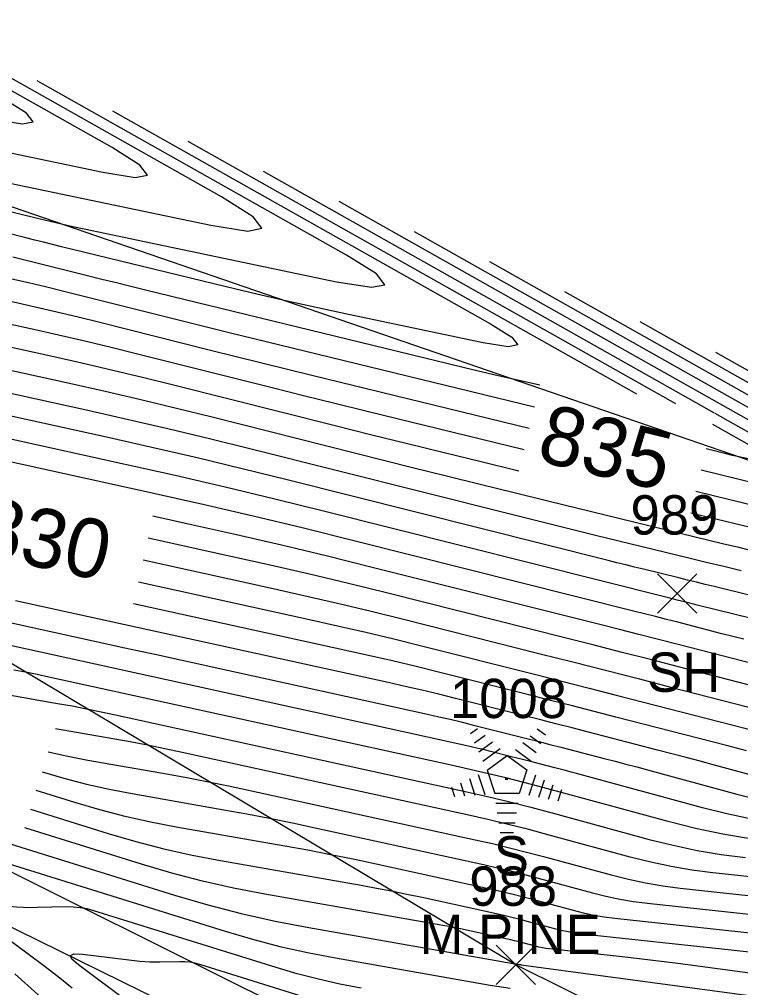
# Model space of a CAD drawing. Extents: x 1650836 to 1652450, y 332578 to 333908.
# Drawn here: x 1651950.15 to 1651986.84, y 332895.25 to 332944.49 of the extents above; entities that cross this region are included whole.
import ezdxf

# ---------------------------------------------------------------- set-up
doc = ezdxf.new("R2010")
doc.units = 0
for name, color, linetype in [('L_A', 7, 'Continuous'), ('L_C', 7, 'Continuous'), ('L_I', 7, 'Continuous'), ('L_TIC', 7, 'Continuous'), ('LAWA', 7, 'Continuous'), ('LELB', 7, 'Continuous'), ('LSOGCMA', 7, 'Continuous'), ('LSOGCMA_T', 7, 'Continuous'), ('LSOGCMI', 7, 'Continuous'), ('LSOGP', 7, 'Continuous'), ('LTC', 7, 'Continuous')]:
    doc.layers.add(name, color=color, linetype=linetype)

msp = doc.modelspace()

# ---------------------------------------------------------------- linework, layer by layer
at = {"layer": 'L_TIC'}
for points in [[(1651982.612, 332914.294), (1651984.612, 332916.294)], [(1651984.612, 332914.294), (1651982.612, 332916.294)], [(1651974.403, 332895.414), (1651976.403, 332897.414)], [(1651976.403, 332895.414), (1651974.403, 332897.414)]]:
    msp.add_lwpolyline(points, dxfattribs=at)
at = {"layer": 'LAWA'}
msp.add_lwpolyline([(1652029.035, 332873.993), (1652029.332, 332877.691), (1652041.456, 332881.438), (1652043.799, 332892.048), (1652028.411, 332887.059), (1652010.628, 332879.467), (1652005.763, 332881.337), (1651975.403, 332896.414), (1651937.407, 332919.099), (1651902.904, 332934.281), (1651873.829, 332953.989)], dxfattribs=at)
at = {"layer": 'LELB'}
for points in [[(1652004.611, 332876.377), (1652000.575, 332878.245), (1651971.943, 332890.057), (1651931.469, 332910.231), (1651899.444, 332928.179), (1651868.914, 332946.877)], [(1652004.611, 332876.377), (1652004.078, 332874.687), (1651998.585, 332874.498), (1651971.102, 332887.818), (1651930.139, 332907.952), (1651899.336, 332926.423), (1651867.782, 332944.676)]]:
    msp.add_lwpolyline(points, dxfattribs=at)
at = {"layer": 'LSOGCMA'}
for points in [[(1651976.087, 332923.688), (1651965.103, 332926.363), (1651963.796, 332926.683), (1651962.491, 332927.004), (1651961.186, 332927.329), (1651959.881, 332927.655), (1651954.248, 332929.072), (1651953.151, 332929.343), (1651952.052, 332929.606), (1651950.952, 332929.861), (1651949.849, 332930.108), (1651945.435, 332931.078), (1651944.335, 332931.332), (1651943.24, 332931.608), (1651942.151, 332931.905), (1651941.068, 332932.225), (1651931.75, 332935.076), (1651929.839, 332935.669), (1651927.933, 332936.277), (1651926.032, 332936.9), (1651924.136, 332937.539), (1651911.612, 332941.814)], [(1651966.395, 332935.241), (1651985.492, 332924.486)], [(1651985.538, 332924.46), (1651992.838, 332920.349), (1651992.909, 332920.295), (1651992.935, 332920.238), (1651992.917, 332920.178), (1651992.856, 332920.115), (1651992.52, 332919.854), (1651992.435, 332919.8), (1651992.344, 332919.769), (1651992.249, 332919.761), (1651992.149, 332919.775), (1651991.74, 332919.876), (1651991.637, 332919.901), (1651991.535, 332919.927), (1651991.433, 332919.952), (1651991.33, 332919.977), (1651984.832, 332921.559)], [(1651956.451, 332917), (1651962.913, 332915.579), (1651964.628, 332915.195), (1651966.339, 332914.798), (1651968.048, 332914.389), (1651969.753, 332913.967), (1651976.651, 332912.233), (1651978.314, 332911.814), (1651979.976, 332911.391), (1651981.638, 332910.967), (1651983.299, 332910.539), (1651993.137, 332908)], [(1651951.309, 332906.224), (1651952.421, 332905.897), (1651953.566, 332905.6), (1651954.719, 332905.34), (1651955.882, 332905.117), (1651960.55, 332904.298), (1651961.716, 332904.087), (1651962.879, 332903.864), (1651964.04, 332903.629), (1651965.198, 332903.382), (1651973.755, 332901.507), (1651974.453, 332901.35), (1651975.149, 332901.183), (1651975.843, 332901.008), (1651976.535, 332900.824), (1651979.299, 332900.072), (1651979.992, 332899.898), (1651980.691, 332899.751), (1651981.395, 332899.633), (1651982.104, 332899.542), (1652000.106, 332897.594)]]:
    msp.add_lwpolyline(points, dxfattribs=at)
at = {"layer": 'LSOGCMI'}
for points in [[(1651913.802, 332949.299), (1651914.868, 332948.954), (1651915.931, 332948.598), (1651920.172, 332947.15), (1651921.234, 332946.792), (1651922.299, 332946.443), (1651923.366, 332946.102), (1651924.436, 332945.77), (1651933.501, 332942.997), (1651935.374, 332942.447), (1651937.259, 332941.939), (1651939.154, 332941.474), (1651941.061, 332941.052), (1651948.922, 332939.403), (1651950.319, 332939.182), (1651950.852, 332939.287), (1651950.52, 332939.716), (1651949.323, 332940.471), (1651939.55, 332945.975)], [(1651914.369, 332947.944), (1651915.617, 332947.525), (1651920.604, 332945.823), (1651921.852, 332945.402), (1651923.104, 332944.992), (1651924.359, 332944.591), (1651925.617, 332944.201), (1651936.274, 332940.94), (1651938.476, 332940.294), (1651940.691, 332939.697), (1651942.92, 332939.15), (1651945.161, 332938.654), (1651954.403, 332936.716), (1651956.046, 332936.456), (1651956.672, 332936.578), (1651956.282, 332937.083), (1651954.875, 332937.971), (1651943.385, 332944.441)], [(1651913.869, 332946.934), (1651915.304, 332946.452), (1651921.036, 332944.496), (1651922.471, 332944.012), (1651923.909, 332943.541), (1651925.352, 332943.08), (1651926.798, 332942.632), (1651939.046, 332938.884), (1651941.578, 332938.141), (1651944.124, 332937.455), (1651946.685, 332936.826), (1651949.261, 332936.256), (1651959.884, 332934.028), (1651961.772, 332933.73), (1651962.492, 332933.87), (1651962.043, 332934.451), (1651960.426, 332935.47), (1651947.22, 332942.908)], [(1651976.352, 332924.774), (1651960.832, 332928.553), (1651959.811, 332928.803), (1651958.789, 332929.055), (1651957.768, 332929.308), (1651956.748, 332929.564), (1651952.341, 332930.671), (1651951.484, 332930.884), (1651950.624, 332931.09), (1651949.763, 332931.289), (1651948.901, 332931.482), (1651945.448, 332932.241), (1651944.588, 332932.44), (1651943.731, 332932.655), (1651942.879, 332932.888), (1651942.032, 332933.138), (1651931.27, 332936.431), (1651929.197, 332937.074), (1651927.13, 332937.734), (1651925.068, 332938.41), (1651923.011, 332939.103), (1651912.59, 332942.66)], [(1651948.021, 332935.122), (1651951.139, 332934.363), (1651951.715, 332934.225), (1651952.292, 332934.092), (1651952.87, 332933.963), (1651953.45, 332933.839), (1651966.287, 332931.147), (1651968.068, 332930.866), (1651968.747, 332930.998), (1651968.324, 332931.546), (1651966.799, 332932.508), (1651951.055, 332941.374)], [(1651975.823, 332922.603), (1651969.373, 332924.174), (1651967.782, 332924.562), (1651966.192, 332924.954), (1651964.603, 332925.349), (1651963.014, 332925.747), (1651956.154, 332927.472), (1651954.818, 332927.802), (1651953.48, 332928.123), (1651952.14, 332928.433), (1651950.797, 332928.734), (1651945.422, 332929.916), (1651944.082, 332930.225), (1651942.749, 332930.56), (1651941.423, 332930.923), (1651940.103, 332931.312), (1651932.229, 332933.721), (1651930.481, 332934.264), (1651928.737, 332934.82), (1651926.997, 332935.391), (1651925.262, 332935.975), (1651910.635, 332940.968)], [(1651975.559, 332921.517), (1651973.643, 332921.984), (1651971.768, 332922.442), (1651969.894, 332922.904), (1651968.02, 332923.37), (1651966.148, 332923.839), (1651958.06, 332925.872), (1651956.486, 332926.261), (1651954.908, 332926.639), (1651953.328, 332927.005), (1651951.746, 332927.359), (1651945.409, 332928.753), (1651943.829, 332929.117), (1651942.258, 332929.513), (1651940.694, 332929.94), (1651939.139, 332930.399), (1651932.709, 332932.366), (1651931.123, 332932.858), (1651929.54, 332933.363), (1651927.962, 332933.881), (1651926.387, 332934.411), (1651909.657, 332940.122)], [(1651954.89, 332939.841), (1651974.116, 332929.014), (1651975.203, 332928.328), (1651975.505, 332927.938), (1651975.021, 332927.843), (1651973.751, 332928.044), (1651966.898, 332929.481), (1651965.339, 332929.815), (1651963.783, 332930.16), (1651962.23, 332930.519), (1651960.68, 332930.89), (1651952.292, 332932.932), (1651951.839, 332933.043), (1651951.386, 332933.155), (1651950.934, 332933.267), (1651950.482, 332933.38), (1651948.529, 332933.871)], [(1651908.679, 332939.276), (1651927.513, 332932.848), (1651928.926, 332932.371), (1651930.343, 332931.907), (1651931.764, 332931.453), (1651933.189, 332931.011), (1651938.895, 332929.265), (1651940.325, 332928.843), (1651941.763, 332928.451), (1651943.208, 332928.087), (1651944.661, 332927.752), (1651952.694, 332925.985), (1651954.517, 332925.577), (1651956.336, 332925.156), (1651958.153, 332924.721), (1651959.966, 332924.272), (1651970.155, 332921.71), (1651971.875, 332921.28), (1651973.595, 332920.853), (1651975.316, 332920.428), (1651977.037, 332920.008), (1651985.985, 332917.829), (1651986.678, 332917.66), (1651987.37, 332917.49)], [(1651958.725, 332938.307), (1651981.434, 332925.519), (1651981.549, 332925.446)], [(1651962.56, 332936.774), (1651983.533, 332924.963)], [(1651987.01, 332912.964), (1651986.448, 332913.106), (1651985.886, 332913.251), (1651983.64, 332913.83), (1651983.079, 332913.975), (1651982.517, 332914.118), (1651981.955, 332914.261), (1651981.392, 332914.403), (1651967.173, 332917.978), (1651964.614, 332918.611), (1651962.05, 332919.225), (1651959.481, 332919.82), (1651956.908, 332920.396), (1651941.361, 332923.815), (1651940.569, 332923.997), (1651939.781, 332924.196), (1651938.997, 332924.41), (1651938.218, 332924.64), (1651935.108, 332925.591), (1651934.332, 332925.832), (1651933.557, 332926.079), (1651932.785, 332926.333), (1651932.014, 332926.592), (1651904.767, 332935.893)], [(1651970.231, 332933.707), (1651993.953, 332920.348), (1651994.158, 332920.191), (1651994.235, 332920.025), (1651994.184, 332919.849), (1651994.004, 332919.664), (1651993.024, 332918.902), (1651992.774, 332918.746), (1651992.51, 332918.655), (1651992.232, 332918.631), (1651991.94, 332918.672), (1651990.744, 332918.967), (1651990.446, 332919.041), (1651990.147, 332919.114), (1651989.848, 332919.188), (1651989.548, 332919.261), (1651984.567, 332920.474)], [(1651949.816, 332932.424), (1651950.435, 332932.271), (1651953.615, 332931.472), (1651954.351, 332931.288), (1651955.088, 332931.105), (1651955.825, 332930.923), (1651956.562, 332930.743), (1651973.296, 332926.668), (1651974.282, 332926.432), (1651975.269, 332926.204), (1651976.258, 332925.984), (1651976.627, 332925.905)], [(1651974.066, 332932.174), (1651995.067, 332920.346), (1651995.408, 332920.087), (1651995.535, 332919.811), (1651995.45, 332919.52), (1651995.151, 332919.213), (1651993.527, 332917.95), (1651993.112, 332917.691), (1651992.675, 332917.541), (1651992.214, 332917.5), (1651991.731, 332917.568), (1651989.749, 332918.058), (1651989.254, 332918.181), (1651988.758, 332918.302), (1651988.263, 332918.424), (1651987.767, 332918.545), (1651984.303, 332919.388)], [(1651996.182, 332920.345), (1651977.901, 332930.64)], [(1651997.296, 332920.344), (1651981.736, 332929.107)], [(1651985.571, 332927.573), (1651998.411, 332920.342)], [(1651943.836, 332926.768), (1651953.642, 332924.611), (1651955.705, 332924.149), (1651957.765, 332923.672), (1651959.82, 332923.18), (1651961.872, 332922.672), (1651975.127, 332919.34), (1651976.211, 332919.069), (1651977.296, 332918.799), (1651978.381, 332918.532), (1651979.466, 332918.266), (1651984.203, 332917.113), (1651985.092, 332916.896), (1651985.981, 332916.678), (1651986.87, 332916.46)], [(1651991.103, 332914.259), (1651985.492, 332915.646), (1651985.043, 332915.757), (1651984.593, 332915.867), (1651984.144, 332915.977), (1651983.694, 332916.087), (1651981.895, 332916.525), (1651981.446, 332916.635), (1651980.996, 332916.746), (1651980.547, 332916.857), (1651980.098, 332916.97), (1651963.779, 332921.072), (1651961.488, 332921.639), (1651959.193, 332922.189), (1651956.894, 332922.721), (1651954.591, 332923.237), (1651943.011, 332925.783)], [(1651991.188, 332913.083), (1651984.637, 332914.702), (1651984.51, 332914.734), (1651984.382, 332914.766), (1651984.255, 332914.798), (1651984.128, 332914.831), (1651983.618, 332914.962), (1651983.491, 332914.995), (1651983.364, 332915.028), (1651983.236, 332915.06), (1651983.109, 332915.092), (1651965.685, 332919.472), (1651963.155, 332920.098), (1651960.621, 332920.705), (1651958.082, 332921.294), (1651955.539, 332921.863), (1651942.186, 332924.799)], [(1651985.404, 332923.909), (1651988.751, 332922.024), (1651988.961, 332921.892), (1651989.02, 332921.816), (1651988.926, 332921.798), (1651988.681, 332921.837), (1651987.396, 332922.106), (1651987.075, 332922.175), (1651986.754, 332922.246), (1651986.434, 332922.32), (1651986.115, 332922.396), (1651985.096, 332922.645)], [(1651988.592, 332911.426), (1651983.662, 332912.698), (1651982.666, 332912.955), (1651981.67, 332913.209), (1651980.673, 332913.462), (1651979.676, 332913.714), (1651968.033, 332916.641), (1651965.758, 332917.204), (1651963.479, 332917.75), (1651961.197, 332918.278), (1651958.91, 332918.79), (1651956.94, 332919.223)], [(1651991.828, 332909.464), (1651983.684, 332911.566), (1651982.254, 332911.934), (1651980.823, 332912.3), (1651979.392, 332912.663), (1651977.96, 332913.025), (1651968.893, 332915.304), (1651966.903, 332915.796), (1651964.909, 332916.274), (1651962.912, 332916.737), (1651960.911, 332917.184), (1651956.696, 332918.111)], [(1651956.207, 332915.888), (1651964.915, 332913.973), (1651966.343, 332913.653), (1651967.769, 332913.323), (1651969.193, 332912.982), (1651970.613, 332912.63), (1651976.359, 332911.186), (1651977.745, 332910.836), (1651979.13, 332910.485), (1651980.514, 332910.131), (1651981.898, 332909.775), (1651989.632, 332907.779)], [(1651988.397, 332905.783), (1651985.512, 332906.569), (1651984.791, 332906.764), (1651984.068, 332906.957), (1651983.346, 332907.147), (1651982.622, 332907.335), (1651979.096, 332908.245), (1651978.266, 332908.459), (1651977.437, 332908.671), (1651976.607, 332908.881), (1651975.777, 332909.091), (1651972.333, 332909.956), (1651971.482, 332910.167), (1651970.629, 332910.371), (1651969.775, 332910.569), (1651968.919, 332910.761), (1651949.959, 332914.93)], [(1651944.884, 332914.87), (1651953.912, 332912.893), (1651955.52, 332912.54), (1651957.129, 332912.187), (1651958.737, 332911.834), (1651960.345, 332911.481), (1651970.921, 332909.155), (1651971.49, 332909.028), (1651972.059, 332908.896), (1651972.627, 332908.76), (1651973.193, 332908.62), (1651975.485, 332908.043), (1651976.038, 332907.904), (1651976.59, 332907.764), (1651977.143, 332907.623), (1651977.695, 332907.481), (1651979.902, 332906.911), (1651980.453, 332906.768), (1651981.004, 332906.622), (1651981.555, 332906.475), (1651982.105, 332906.327), (1651986.65, 332905.089), (1651987.594, 332904.852)], [(1651987.133, 332907.294), (1651986.63, 332907.426), (1651986.127, 332907.557), (1651980.497, 332909.01), (1651979.39, 332909.295), (1651978.283, 332909.578), (1651977.176, 332909.859), (1651976.068, 332910.138), (1651971.473, 332911.293), (1651970.337, 332911.574), (1651969.199, 332911.847), (1651968.059, 332912.111), (1651966.917, 332912.367), (1651955.962, 332914.776)], [(1651987.24, 332903.857), (1651986.067, 332904.103), (1651984.902, 332904.395), (1651978.489, 332906.142), (1651978.215, 332906.216), (1651977.941, 332906.289), (1651977.666, 332906.361), (1651977.392, 332906.432), (1651976.293, 332906.716), (1651976.019, 332906.787), (1651975.744, 332906.857), (1651975.469, 332906.927), (1651975.194, 332906.996), (1651974.053, 332907.283), (1651973.771, 332907.353), (1651973.489, 332907.42), (1651973.206, 332907.486), (1651972.922, 332907.549), (1651967.917, 332908.65), (1651966.988, 332908.854), (1651966.059, 332909.058), (1651965.13, 332909.262), (1651964.201, 332909.466), (1651948.27, 332912.956)], [(1651987.337, 332902.824), (1651985.935, 332903.06), (1651984.543, 332903.352), (1651983.162, 332903.699), (1651977.658, 332905.198), (1651976.28, 332905.564), (1651974.898, 332905.913), (1651973.511, 332906.244), (1651972.12, 332906.558), (1651951.656, 332911.041), (1651951.062, 332911.168), (1651950.467, 332911.288), (1651949.87, 332911.403)], [(1651947.08, 332910.684), (1651947.66, 332910.534), (1651948.392, 332910.369), (1651949.13, 332910.227), (1651952.092, 332909.707), (1651952.831, 332909.574), (1651953.57, 332909.432), (1651954.306, 332909.283), (1651955.041, 332909.126), (1651972.529, 332905.295), (1651973.746, 332905.02), (1651974.96, 332904.73), (1651976.171, 332904.425), (1651977.377, 332904.105), (1651982.196, 332902.792), (1651983.406, 332902.489), (1651984.624, 332902.233), (1651985.852, 332902.026), (1651987.088, 332901.868)], [(1651997.9, 332899.743), (1651985.427, 332901.092), (1651984.366, 332901.228), (1651983.313, 332901.406), (1651982.268, 332901.625), (1651981.23, 332901.886), (1651977.097, 332903.011), (1651976.062, 332903.286), (1651975.023, 332903.548), (1651973.982, 332903.797), (1651972.937, 332904.032), (1651958.427, 332907.211), (1651957.551, 332907.398), (1651956.673, 332907.576), (1651955.793, 332907.745), (1651954.911, 332907.904), (1651951.992, 332908.416)], [(1651951.625, 332907.238), (1651952.61, 332907.016), (1651953.631, 332906.82), (1651957.73, 332906.101), (1651958.754, 332905.916), (1651959.776, 332905.72), (1651960.795, 332905.514), (1651961.813, 332905.296), (1651973.346, 332902.77), (1651974.217, 332902.573), (1651975.086, 332902.366), (1651975.952, 332902.147), (1651976.816, 332901.918), (1651980.265, 332900.979), (1651981.13, 332900.761), (1651982.002, 332900.579), (1651982.881, 332900.43), (1651983.766, 332900.317), (1651999.003, 332898.669)], [(1651994.663, 332897.228), (1651980.443, 332898.766), (1651979.909, 332898.835), (1651979.38, 332898.924), (1651978.854, 332899.034), (1651978.333, 332899.165), (1651976.254, 332899.731), (1651975.734, 332899.869), (1651975.212, 332900.001), (1651974.688, 332900.126), (1651974.163, 332900.245), (1651968.294, 332901.53), (1651967.14, 332901.777), (1651965.983, 332902.011), (1651964.823, 332902.234), (1651963.661, 332902.444), (1651958.133, 332903.413), (1651956.829, 332903.664), (1651955.535, 332903.955), (1651954.251, 332904.289), (1651952.977, 332904.663), (1651951.013, 332905.275)], [(1651943.21, 332904.585), (1651958.049, 332899.96), (1651959.738, 332899.464), (1651961.44, 332899.022), (1651963.156, 332898.635), (1651964.885, 332898.303), (1651975.273, 332896.481), (1651975.286, 332896.479), (1651975.298, 332896.476), (1651975.311, 332896.474), (1651975.324, 332896.471), (1651975.389, 332896.457), (1651975.401, 332896.454), (1651975.412, 332896.451), (1651975.435, 332896.445), (1651975.441, 332896.443), (1651975.447, 332896.442), (1651975.453, 332896.441), (1651975.459, 332896.44), (1651975.584, 332896.427), (1651975.607, 332896.424), (1651975.63, 332896.422), (1651975.653, 332896.419), (1651975.675, 332896.416), (1652001.411, 332892.957)], [(1651950.718, 332904.327), (1651954.667, 332903.096), (1651956.08, 332902.68), (1651957.503, 332902.311), (1651958.938, 332901.987), (1651960.383, 332901.71), (1651967.532, 332900.456), (1651968.311, 332900.315), (1651969.088, 332900.166), (1651969.864, 332900.009), (1651970.638, 332899.844), (1651974.572, 332898.982), (1651974.924, 332898.902), (1651975.275, 332898.819), (1651975.625, 332898.73), (1651975.974, 332898.638), (1651977.367, 332898.258), (1651977.717, 332898.171), (1651978.069, 332898.097), (1651978.424, 332898.037), (1651978.781, 332897.991), (1651986.363, 332897.171), (1651987.746, 332897.017)], [(1652001.153, 332894.123), (1651983.781, 332896.458), (1651983.08, 332896.55), (1651982.379, 332896.638), (1651981.676, 332896.72), (1651980.974, 332896.799), (1651977.12, 332897.216), (1651976.938, 332897.239), (1651976.758, 332897.269), (1651976.579, 332897.307), (1651976.401, 332897.352), (1651975.693, 332897.544), (1651975.516, 332897.591), (1651975.338, 332897.636), (1651975.159, 332897.679), (1651974.98, 332897.719), (1651972.981, 332898.157), (1651972.587, 332898.241), (1651972.193, 332898.321), (1651971.798, 332898.397), (1651971.402, 332898.469), (1651962.634, 332900.006), (1651961.047, 332900.311), (1651959.472, 332900.666), (1651957.909, 332901.072), (1651956.358, 332901.528), (1651950.422, 332903.378)], [(1651948.576, 332901.872), (1651960.619, 332898.119), (1651962.005, 332897.711), (1651963.402, 332897.349), (1651964.81, 332897.031), (1651966.229, 332896.759), (1651974.095, 332895.379), (1651974.435, 332895.321), (1651974.776, 332895.267), (1651975.117, 332895.216)], [(1651967.541, 332895.22), (1651966.448, 332895.43), (1651965.363, 332895.674), (1651964.287, 332895.954), (1651963.219, 332896.268), (1651953.942, 332899.159), (1651953.594, 332899.252), (1651953.242, 332899.316), (1651952.886, 332899.35), (1651952.526, 332899.356), (1651951.078, 332899.318), (1651950.716, 332899.315), (1651950.355, 332899.325), (1651949.995, 332899.349), (1651949.635, 332899.385), (1651947.761, 332899.611), (1651947.427, 332899.624), (1651947.287, 332899.559), (1651947.344, 332899.416), (1651947.595, 332899.195), (1651951.391, 332896.371), (1651952.122, 332895.815), (1651952.839, 332895.242)], [(1651955.721, 332894.496), (1651953.152, 332896.408), (1651952.82, 332896.699), (1651952.746, 332896.887), (1651952.93, 332896.973), (1651953.371, 332896.956), (1651956.284, 332896.605), (1651956.537, 332896.579), (1651956.79, 332896.563), (1651957.043, 332896.555), (1651957.297, 332896.557), (1651958.314, 332896.584), (1651958.567, 332896.58), (1651958.816, 332896.556), (1651959.063, 332896.511), (1651959.307, 332896.446), (1651965.82, 332894.417)], [(1651952.265, 332893.855), (1651949.925, 332895.951)]]:
    msp.add_lwpolyline(points, dxfattribs=at)
at = {"layer": 'LSOGP'}
msp.add_lwpolyline([(1651992.258, 332920.35), (1651945.495, 332936.417), (1651917.714, 332954.706), (1651888.541, 332971.502), (1651873.829, 332953.989), (1651868.914, 332946.877), (1651867.782, 332944.676), (1651863.072, 332944.289), (1651861.092, 332941.311), (1651856.451, 332944.302), (1651851.811, 332947.292), (1651847.171, 332950.282), (1651842.53, 332953.273), (1651837.89, 332956.263), (1651833.25, 332959.254), (1651828.61, 332962.244), (1651823.969, 332965.234), (1651818.103, 332969.162), (1651812.237, 332973.09)], dxfattribs=at)
at = {"layer": 'LTC'}
for p, q in [((1651973.101, 332908.167), (1651973.455, 332908.424)), ((1651973.31, 332907.701), (1651973.839, 332908.085)), ((1651976.128, 332908.059), (1651976.677, 332907.659)), ((1651976.499, 332908.407), (1651976.918, 332908.102)), ((1651973.52, 332907.235), (1651974.224, 332907.747)), ((1651975.757, 332907.71), (1651976.436, 332907.217)), ((1651973.729, 332906.769), (1651974.608, 332907.407)), ((1651973.954, 332906.314), (1651974.966, 332907.049)), ((1651974.966, 332907.049), (1651975.963, 332906.324)), ((1651975.386, 332907.362), (1651976.195, 332906.773)), ((1651973.499, 332906.095), (1651973.83, 332905.076)), ((1651973.954, 332906.314), (1651974.341, 332905.121)), ((1651975.963, 332906.324), (1651975.572, 332905.121)), ((1651972.589, 332905.662), (1651972.8, 332905.011)), ((1651973.044, 332905.879), (1651973.315, 332905.044)), ((1651976.4, 332906.053), (1651976.062, 332905.014)), ((1651976.845, 332905.803), (1651976.557, 332904.918)), ((1651972.133, 332905.446), (1651972.285, 332904.978)), ((1651975.572, 332905.121), (1651974.341, 332905.121)), ((1651977.289, 332905.553), (1651977.052, 332904.823)), ((1651977.734, 332905.302), (1651977.547, 332904.728)), ((1651975.533, 332904.621), (1651974.389, 332904.621)), ((1651975.449, 332904.121), (1651974.461, 332904.121)), ((1651975.366, 332903.621), (1651974.534, 332903.621)), ((1651975.282, 332903.121), (1651974.607, 332903.121))]:
    msp.add_line(p, q, dxfattribs=at)

# ---------------------------------------------------------------- texts
at = {"layer": 'L_A'}
for s, p in [('SH', (1651982.1, 332910.294)), ('S', (1651974.291, 332900.958))]:
    msp.add_text(s, height=2, dxfattribs=at).set_placement(p)
at = {"layer": 'L_C'}
msp.add_text('M.PINE', height=2, dxfattribs=at).set_placement((1651970.512, 332896.958))
at = {"layer": 'L_I'}
for s, p in [('989', (1651981.242, 332918.294)), ('1008', (1651972.055, 332908.958)), ('988', (1651973.041, 332899.414))]:
    msp.add_text(s, height=2, dxfattribs=at).set_placement(p)
at = {"layer": 'LSOGCMA_T'}
for s, rotation, p in [('835', 346.3144, (1651976.386, 332922.072)), ('830', 347.5978, (1651947.87, 332917.351))]:
    msp.add_text(s, height=3, rotation=rotation, dxfattribs=at).set_placement(p)
at = {"layer": 'LTC'}
msp.add_text('.', height=1.037, rotation=270, dxfattribs=at).set_placement((1651974.848, 332906.062))

doc.saveas('drawing.dxf')
